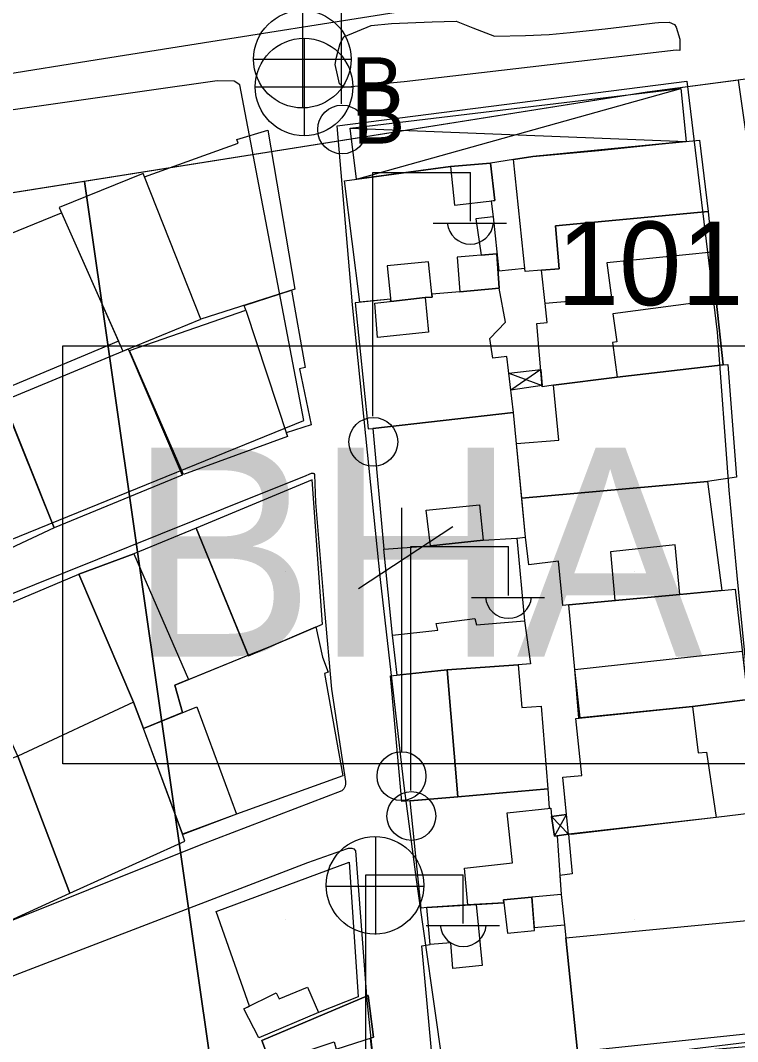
# Model space of a CAD drawing. Extents: x 417997 to 421451, y 4451742 to 4455216.
# Drawn here: x 419471.4 to 419522.8, y 4453584.3 to 4453657.6 of the extents above; entities that cross this region are included whole.
import ezdxf

# ---------------------------------------------------------------- set-up
doc = ezdxf.new("R2010")
doc.units = 0
for name, color, linetype in [('ADAKENARI', 7, 'Continuous'), ('B_Mesken', 7, 'Continuous'), ('B_Sundurma', 7, 'Continuous'), ('B_Teras', 7, 'Continuous'), ('Default', 7, 'Continuous'), ('KALDIRIM', 7, 'Continuous'), ('LJ_SEMBOL', 7, 'Continuous'), ('PL_K_BHA', 7, 'Continuous'), ('PL_TİCK', 7, 'Continuous'), ('S_Elektrik_Diregi', 7, 'Continuous'), ('S_Rogar_Kapagi', 7, 'Continuous'), ('S_Rogar_Kapagi_Buski', 7, 'Continuous'), ('S_Telefon_Diregi', 7, 'Continuous'), ('Sinir_Duvar_tek_tarafa_ait', 7, 'Continuous'), ('TR_TİCK', 7, 'Continuous'), ('TR_YONETIMMERK', 7, 'Continuous'), ('Y_Yol_Kotu', 7, 'Continuous'), ('Yol_Sose', 7, 'Continuous')]:
    doc.layers.add(name, color=color, linetype=linetype)

# ---------------------------------------------------------------- blocks, each defined once
blk = doc.blocks.new('POINT_DISPLAY')
at = {"layer": 'Default'}
blk.add_line((0, 0), (0, 0), dxfattribs=at)

msp = doc.modelspace()

# ---------------------------------------------------------------- linework, layer by layer
at = {"layer": 'ADAKENARI'}
for p, q in [((419599.189, 4453663.287), (419516.33, 4453652.484)), ((419599.189, 4453663.287), (419516.33, 4453652.484)), ((419516.33, 4453652.484), (419362.177, 4453628.003)), ((419516.33, 4453652.484), (419362.177, 4453628.003)), ((419475.941, 4453646.07), (419485.439, 4453579.691)), ((419475.941, 4453646.07), (419485.439, 4453579.691))]:
    msp.add_line(p, q, dxfattribs=at)
at = {"layer": 'B_Mesken'}
for points in [[(419484.288, 4453636.177), (419480.257, 4453646.411), (419486.973, 4453648.814), (419486.871, 4453649.085), (419489.105, 4453649.74), (419491.045, 4453638.34)], [(419517.395, 4453648.763), (419520.071, 4453649.032), (419520.693, 4453643.903), (419509.733, 4453642.874), (419510.009, 4453639.794), (419508.733, 4453639.704), (419507.56, 4453639.596), (419506.725, 4453647.649), (419508.129, 4453647.855), (419512.86, 4453648.288), (419517.395, 4453648.763)], [(419495.696, 4453637.394), (419494.604, 4453646.125), (419502.201, 4453647.138), (419505.091, 4453647.393), (419505.382, 4453644.696), (419505.124, 4453644.666), (419505.269, 4453643.533), (419504.02, 4453643.376), (419504.403, 4453640.778), (419505.529, 4453640.87), (419505.697, 4453638.405), (419502.884, 4453638.153), (419500.872, 4453637.983), (419500.895, 4453637.775), (419500.401, 4453637.74), (419497.926, 4453637.456), (419497.909, 4453637.626)], [(419484.288, 4453636.177), (419480.257, 4453646.411), (419480.17, 4453646.64), (419474.135, 4453644.205), (419478.705, 4453633.894)], [(419478.39, 4453634.604), (419470.078, 4453631.118), (419466.111, 4453640.491), (419474.306, 4453643.821)], [(419509.593, 4453631.454), (419508.796, 4453631.337), (419508.406, 4453635.886), (419509.154, 4453635.948), (419509.011, 4453637.304), (419508.733, 4453639.704), (419510.009, 4453639.794), (419509.733, 4453642.874), (419520.693, 4453643.903), (419520.992, 4453641), (419521.263, 4453637.556), (419521.771, 4453632.914), (419514.17, 4453632.027)], [(419491.377, 4453632.613), (419492.22, 4453628.603), (419490.426, 4453628.016), (419490.505, 4453627.775), (419483.054, 4453625.034), (419479.188, 4453633.947), (419487.522, 4453636.837), (419487.402, 4453637.174), (419490.807, 4453638.264), (419491.782, 4453632.716)], [(419506.741, 4453629.483), (419506.262, 4453633.503), (419505.242, 4453633.379), (419505.042, 4453634.806), (419506.149, 4453635.96), (419505.697, 4453638.405), (419502.884, 4453638.153), (419500.872, 4453637.983), (419500.895, 4453637.775), (419500.401, 4453637.74), (419497.926, 4453637.456), (419497.909, 4453637.626), (419495.379, 4453637.361), (419496.315, 4453628.31), (419496.627, 4453628.329)], [(419473.776, 4453621.219), (419470.128, 4453630.323), (419478.705, 4453633.894), (419479.087, 4453634.05), (419482.967, 4453624.985)], [(419522.731, 4453624.847), (419520.646, 4453624.538), (419507.333, 4453623.328), (419506.955, 4453627.258), (419509.973, 4453627.505), (419509.593, 4453631.454), (419514.17, 4453632.027), (419521.771, 4453632.914), (419522.099, 4453632.94)], [(419465.469, 4453618.562), (419464.089, 4453621.862), (419462.823, 4453624.907), (419461.716, 4453627.46), (419469.939, 4453630.794), (419473.776, 4453621.219), (419470.609, 4453619.731), (419470.06, 4453620.731)], [(419506.96, 4453620.472), (419507.603, 4453620.528), (419506.741, 4453629.483), (419496.627, 4453628.329), (419497.43, 4453619.674), (419500.778, 4453619.915), (419504.56, 4453620.314)], [(419483.97, 4453621.173), (419487.716, 4453612.019), (419493.039, 4453614.305), (419492.278, 4453624.663)], [(419521.672, 4453616.715), (419518.655, 4453616.432), (419510.707, 4453615.682), (419510.267, 4453615.624), (419509.96, 4453618.809), (419507.843, 4453618.549), (419507.603, 4453620.528), (419507.333, 4453623.328), (419520.646, 4453624.538), (419521.688, 4453616.717)], [(419483.97, 4453621.173), (419479.498, 4453619.348), (419475.538, 4453617.879), (419479.478, 4453608.707), (419480.179, 4453606.814), (419482.982, 4453607.944), (419482.422, 4453609.924), (419483.421, 4453610.328), (419487.7, 4453612.059)], [(419498.045, 4453613.504), (419497.43, 4453619.674), (419500.778, 4453619.915), (419504.56, 4453620.314), (419506.96, 4453620.472), (419507.512, 4453614.543), (419507.957, 4453611.448), (419507.077, 4453611.383), (419501.971, 4453611.019), (419498.389, 4453610.635)], [(419466.87, 4453614.222), (419475.538, 4453617.879), (419479.478, 4453608.707), (419471.176, 4453604.82)], [(419511.136, 4453611.043), (419510.707, 4453615.682), (419518.655, 4453616.432), (419522.629, 4453616.805), (419523.546, 4453608.881), (419519.573, 4453608.377), (419511.505, 4453607.56), (419511.136, 4453611.043)], [(419492.559, 4453614.099), (419493.035, 4453611.926), (419493.44, 4453610.85), (419493.167, 4453610.743), (419494.498, 4453603.404), (419486.869, 4453600.664), (419482.994, 4453599.213), (419480.179, 4453606.814), (419482.982, 4453607.944), (419482.422, 4453609.924), (419487.7, 4453612.059), (419489.155, 4453612.637)], [(419501.971, 4453611.019), (419502.738, 4453601.898), (419498.712, 4453601.563), (419497.896, 4453610.582)], [(419502.738, 4453601.898), (419501.971, 4453611.019), (419507.077, 4453611.383), (419507.338, 4453608.302), (419508.723, 4453608.403), (419509.185, 4453602.485)], [(419471.176, 4453604.82), (419474.908, 4453594.987), (419483.156, 4453598.715), (419482.994, 4453599.213), (419480.179, 4453606.814), (419479.478, 4453608.707)], [(419523.841, 4453600.718), (419521.262, 4453600.414), (419510.879, 4453599.21), (419510.68, 4453599.212), (419509.665, 4453599.067), (419509.463, 4453600.486), (419510.539, 4453600.622), (419510.268, 4453603.321), (419511.641, 4453603.427), (419511.206, 4453607.53), (419511.505, 4453607.56), (419519.573, 4453608.377), (419523.546, 4453608.881), (419524.469, 4453600.804)], [(419466.534, 4453591.156), (419474.908, 4453594.987), (419471.176, 4453604.82), (419467.989, 4453603.62), (419468.115, 4453603.317), (419463.803, 4453601.474), (419462.726, 4453601.036)], [(419500.506, 4453593.949), (419500.102, 4453593.901), (419499.314, 4453601.613), (419502.738, 4453601.898), (419509.185, 4453602.485), (419509.301, 4453601.082), (419509.419, 4453601.095), (419509.463, 4453600.486), (419509.665, 4453599.067), (419509.856, 4453599.094), (419510.161, 4453594.894), (419508.041, 4453594.69), (419506.017, 4453594.507), (419506.017, 4453594.507), (419506.042, 4453594.294), (419503.466, 4453594.143)], [(419510.68, 4453599.212), (419510.93, 4453596.379), (419510.061, 4453596.265), (419510.161, 4453594.894), (419510.401, 4453592.724), (419510.497, 4453591.788), (419524.241, 4453593.089), (419524.568, 4453593.059), (419523.649, 4453600.696), (419521.262, 4453600.414)], [(419492.749, 4453586.422), (419488.469, 4453584.605), (419487.385, 4453586.684), (419487.78, 4453586.878), (419485.387, 4453593.683), (419494.931, 4453597.221), (419495.589, 4453587.552)], [(419511.331, 4453583.589), (419500.948, 4453582.668), (419500.146, 4453591.206), (419500.747, 4453591.31), (419500.506, 4453593.949), (419503.466, 4453594.143), (419504.054, 4453594.181), (419506.042, 4453594.294), (419506.017, 4453594.507), (419508.041, 4453594.69), (419508.215, 4453592.524), (419510.401, 4453592.724), (419510.497, 4453591.788)], [(419510.497, 4453591.788), (419524.241, 4453593.089), (419525.213, 4453585.052), (419511.331, 4453583.589)], [(419496.44, 4453584.578), (419497.216, 4453577.839), (419490.782, 4453574.978), (419489.427, 4453578.302), (419489.255, 4453578.237), (419487.411, 4453583.08), (419488.927, 4453583.712), (419488.677, 4453584.411), (419496.313, 4453587.641), (419496.683, 4453584.656)]]:
    msp.add_lwpolyline(points, close=True, dxfattribs=at)
at = {"layer": 'B_Sundurma'}
for p, q in [((419495.478, 4453646.241), (419518.732, 4453652.743)), ((419495.015, 4453649.899), (419519.119, 4453648.936)), ((419506.404, 4453632.314), (419508.787, 4453631.433)), ((419508.689, 4453632.583), (419506.551, 4453631.081)), ((419509.665, 4453599.067), (419510.539, 4453600.622)), ((419509.463, 4453600.486), (419510.68, 4453599.212))]:
    msp.add_line(p, q, dxfattribs=at)
for points in [[(419495.478, 4453646.241), (419495.015, 4453649.899), (419518.732, 4453652.743), (419519.119, 4453648.936), (419508.129, 4453647.855), (419506.725, 4453647.649), (419505.091, 4453647.393), (419502.201, 4453647.138)], [(419506.404, 4453632.314), (419508.689, 4453632.583), (419508.787, 4453631.433), (419506.551, 4453631.081)], [(419509.463, 4453600.486), (419509.665, 4453599.067), (419510.68, 4453599.212), (419510.539, 4453600.622)]]:
    msp.add_lwpolyline(points, close=True, dxfattribs=at)
at = {"layer": 'B_Teras'}
for points in [[(419502.201, 4453647.138), (419502.491, 4453644.359), (419505.382, 4453644.696), (419505.091, 4453647.393)], [(419508.733, 4453639.704), (419510.009, 4453639.794), (419509.733, 4453642.874), (419520.693, 4453643.903), (419520.992, 4453641), (419513.422, 4453640.224), (419513.769, 4453637.718), (419509.011, 4453637.304)], [(419500.401, 4453637.74), (419500.895, 4453637.775), (419500.623, 4453640.307), (419497.674, 4453640.002), (419497.926, 4453637.456)], [(419502.682, 4453640.639), (419502.884, 4453638.153), (419505.697, 4453638.405), (419505.529, 4453640.87)], [(419500.401, 4453637.74), (419500.64, 4453635.251), (419496.976, 4453634.872), (419496.789, 4453637.325)], [(419513.854, 4453636.563), (419514.143, 4453634.554), (419513.84, 4453634.522), (419514.17, 4453632.027), (419521.771, 4453632.914), (419521.263, 4453637.556)], [(419483.054, 4453625.034), (419479.188, 4453633.947), (419487.522, 4453636.837), (419490.505, 4453627.775)], [(419500.778, 4453619.915), (419500.465, 4453622.482), (419504.282, 4453622.861), (419504.56, 4453620.314)], [(419513.692, 4453619.488), (419514.008, 4453615.994), (419518.655, 4453616.432), (419518.325, 4453619.999)], [(419479.478, 4453608.707), (419475.538, 4453617.879), (419479.498, 4453619.348), (419483.421, 4453610.328), (419482.422, 4453609.924), (419482.982, 4453607.944), (419480.179, 4453606.814)], [(419507.077, 4453611.383), (419501.971, 4453611.019), (419498.389, 4453610.635), (419498.045, 4453613.504), (419501.293, 4453613.853), (419501.194, 4453614.346), (419503.963, 4453614.712), (419504.068, 4453614.241), (419507.512, 4453614.543), (419507.957, 4453611.448)], [(419511.426, 4453607.552), (419511.136, 4453611.043), (419523.145, 4453612.35), (419523.546, 4453608.881), (419519.573, 4453608.377), (419511.505, 4453607.56)], [(419480.179, 4453606.814), (419484.004, 4453608.356), (419486.869, 4453600.664), (419482.997, 4453599.205)], [(419511.206, 4453607.53), (419519.573, 4453608.377), (419519.981, 4453605.065), (419520.59, 4453605.11), (419521.262, 4453600.414), (419510.682, 4453599.188), (419510.268, 4453603.321), (419511.641, 4453603.427)], [(419503.466, 4453594.143), (419503.221, 4453596.781), (419506.653, 4453597.168), (419506.28, 4453600.754), (419509.419, 4453601.095), (419509.463, 4453600.486), (419509.665, 4453599.067), (419509.856, 4453599.094), (419510.161, 4453594.894), (419508.041, 4453594.69), (419506.017, 4453594.507), (419506.042, 4453594.294)], [(419500.506, 4453593.949), (419504.054, 4453594.181), (419504.485, 4453589.787), (419502.373, 4453589.591), (419502.243, 4453591.42), (419500.747, 4453591.31)], [(419506.017, 4453594.507), (419506.308, 4453592.11), (419508.233, 4453592.297), (419508.041, 4453594.69)], [(419488.469, 4453584.605), (419487.385, 4453586.684), (419489.715, 4453587.828), (419489.919, 4453587.409), (419491.954, 4453588.243), (419492.749, 4453586.422)], [(419496.313, 4453587.641), (419488.677, 4453584.411), (419488.927, 4453583.712), (419489.26, 4453582.784), (419493.859, 4453584.323), (419494.008, 4453583.792), (419496.683, 4453584.656)]]:
    msp.add_lwpolyline(points, close=True, dxfattribs=at)
at = {"layer": 'KALDIRIM'}
for p, q in [((419476.858, 4453654.822), (419515.113, 4453660.898)), ((419476.858, 4453654.822), (419515.113, 4453660.898)), ((419359.775, 4453636.227), (419476.858, 4453654.822)), ((419359.775, 4453636.227), (419476.858, 4453654.822))]:
    msp.add_line(p, q, dxfattribs=at)
at = {"layer": 'LJ_SEMBOL'}
msp.add_lwpolyline([(419474.393, 4453634.277), (419524.393, 4453634.277), (419524.393, 4453604.277), (419474.393, 4453604.277), (419474.393, 4453634.277), (419524.393, 4453634.277)], dxfattribs=at)
msp.add_lwpolyline([(419474.393, 4453634.277), (419524.393, 4453634.277), (419524.393, 4453604.277), (419474.393, 4453604.277), (419474.393, 4453634.277), (419524.393, 4453634.277)], dxfattribs=at)
at = {"layer": 'PL_K_BHA'}
msp.add_lwpolyline([(419522.884, 4453653.339), (419516.33, 4453652.484), (419475.941, 4453646.07), (419485.439, 4453579.691), (419505.472, 4453582.115), (419532.607, 4453585.398), (419522.884, 4453653.339)], dxfattribs=at)
msp.add_lwpolyline([(419522.884, 4453653.339), (419516.33, 4453652.484), (419475.941, 4453646.07), (419485.439, 4453579.691), (419505.472, 4453582.115), (419532.607, 4453585.398), (419522.884, 4453653.339)], dxfattribs=at)
at = {"layer": 'PL_TİCK'}
msp.add_lwpolyline([(419475.941, 4453646.07), (419362.177, 4453628.003), (419353.743, 4453616.538), (419359.858, 4453574.567), (419371.227, 4453565.872), (419485.439, 4453579.691), (419475.941, 4453646.07)], dxfattribs=at)
msp.add_lwpolyline([(419475.941, 4453646.07), (419362.177, 4453628.003), (419353.743, 4453616.538), (419359.858, 4453574.567), (419371.227, 4453565.872), (419485.439, 4453579.691), (419475.941, 4453646.07)], dxfattribs=at)
at = {"layer": 'S_Elektrik_Diregi'}
for p, q in [((419494.397, 4453651.632), (419494.397, 4453669.132)), ((419496.635, 4453629.213), (419496.635, 4453646.713)), ((419496.635, 4453646.713), (419503.635, 4453646.713)), ((419503.635, 4453643.213), (419503.635, 4453646.713)), ((419500.975, 4453643.073), (419506.225, 4453643.073)), ((419499.368, 4453602.36), (419499.368, 4453619.86)), ((419499.368, 4453619.86), (419506.368, 4453619.86)), ((419506.368, 4453616.36), (419506.368, 4453619.86)), ((419503.708, 4453616.22), (419508.958, 4453616.22)), ((419496.127, 4453578.804), (419496.127, 4453596.304)), ((419496.127, 4453596.304), (419503.127, 4453596.304)), ((419503.127, 4453592.804), (419503.127, 4453596.304)), ((419500.467, 4453592.664), (419505.717, 4453592.664))]:
    msp.add_line(p, q, dxfattribs=at)
for centre in [(419494.433, 4453649.797), (419496.671, 4453627.378), (419499.404, 4453600.525)]:
    msp.add_circle(centre, 1.75, dxfattribs=at)
for centre in [(419503.636, 4453643.226), (419506.369, 4453616.373), (419503.128, 4453592.817)]:
    msp.add_arc(centre, 1.658, 184.83843, 355.14641, dxfattribs=at)
at = {"layer": 'S_Rogar_Kapagi'}
for p, q in [((419496.843, 4453592.025), (419496.843, 4453599.025)), ((419493.273, 4453595.49), (419500.273, 4453595.49))]:
    msp.add_line(p, q, dxfattribs=at)
msp.add_circle((419496.79, 4453595.553), 3.5, dxfattribs=at)
at = {"layer": 'S_Rogar_Kapagi_Buski'}
for p, q in [((419491.584, 4453658.343), (419491.584, 4453651.343)), ((419491.704, 4453656.353), (419491.704, 4453649.353)), ((419488.084, 4453654.843), (419495.084, 4453654.843)), ((419488.204, 4453652.853), (419495.204, 4453652.853))]:
    msp.add_line(p, q, dxfattribs=at)
for centre in [(419491.584, 4453654.843), (419491.704, 4453652.853)]:
    msp.add_circle(centre, 3.5, dxfattribs=at)
at = {"layer": 'S_Telefon_Diregi'}
for p, q in [((419498.731, 4453605.139), (419498.731, 4453622.639)), ((419495.615, 4453616.864), (419502.371, 4453621.309))]:
    msp.add_line(p, q, dxfattribs=at)
msp.add_circle((419498.696, 4453603.389), 1.754, dxfattribs=at)
at = {"layer": 'Sinir_Duvar_tek_tarafa_ait'}
msp.add_lwpolyline([(419505.269, 4453643.533), (419505.686, 4453639.643), (419507.535, 4453639.837)], dxfattribs=at)
at = {"layer": 'TR_TİCK'}
msp.add_lwpolyline([(419359.858, 4453574.567), (419371.227, 4453565.872), (419485.439, 4453579.691), (419475.941, 4453646.07), (419362.177, 4453628.003), (419353.743, 4453616.538), (419359.858, 4453574.567)], dxfattribs=at)
msp.add_lwpolyline([(419359.858, 4453574.567), (419371.227, 4453565.872), (419485.439, 4453579.691), (419475.941, 4453646.07), (419362.177, 4453628.003), (419353.743, 4453616.538), (419359.858, 4453574.567)], dxfattribs=at)
at = {"layer": 'Yol_Sose'}
msp.add_lwpolyline([(419518.412, 4453655.501), (419498.887, 4453653.22), (419494.583, 4453652.816), (419494.256, 4453653.065), (419494.097, 4453653.722), (419493.939, 4453654.46), (419494.025, 4453654.978), (419494.307, 4453655.96), (419494.557, 4453656.449), (419496.509, 4453657.254), (419497.99, 4453657.406), (419500.895, 4453657.52), (419502.621, 4453657.562), (419503.823, 4453657.088), (419505.379, 4453656.503), (419507.599, 4453656.54), (419509.298, 4453656.609), (419510.806, 4453656.761), (419513.301, 4453657.015), (419515.111, 4453657.247), (419516.866, 4453657.452), (419517.14, 4453657.477), (419517.908, 4453657.499), (419518.29, 4453657.332), (419518.398, 4453657.14), (419518.665, 4453656.291), (419518.658, 4453655.472)], close=True, dxfattribs=at)
for points in [[(419431.114, 4453604.27), (419491.696, 4453628.906), (419487.104, 4453653.015), (419486.696, 4453653.264), (419485.465, 4453653.301), (419417.675, 4453643.646), (419417.399, 4453643.348), (419417.259, 4453643.049), (419417.227, 4453642.422), (419422.936, 4453627.856), (419447.934, 4453637.013)], [(419495.168, 4453637.216), (419494.07, 4453650.067), (419519.161, 4453653.26), (419521.351, 4453635.245)], [(419498.885, 4453602.693), (419497.195, 4453617.511), (419496.132, 4453627.823), (419495.168, 4453637.216)], [(419521.351, 4453635.245), (419522.191, 4453623.915), (419522.763, 4453617.792), (419523.686, 4453608.338)], [(419437.524, 4453587.575), (419432.347, 4453600.026), (419432.351, 4453600.131), (419432.41, 4453600.255), (419432.532, 4453600.356), (419444.653, 4453605.702), (419470.069, 4453616.218), (419488.264, 4453623.541), (419491.688, 4453624.901), (419492.24, 4453625.135), (419492.364, 4453625.135), (419492.411, 4453625.1), (419492.442, 4453625.029), (419492.53, 4453623.035)], [(419492.53, 4453623.035), (419493.17, 4453615.275), (419493.673, 4453609.625), (419494.683, 4453603.005), (419494.67, 4453602.828), (419494.657, 4453602.664), (419494.557, 4453602.488), (419494.417, 4453602.324), (419484.303, 4453598.456), (419468.152, 4453592.008), (419453.327, 4453585.331), (419440.885, 4453580.15), (419440.647, 4453580.081), (419440.527, 4453580.126), (419437.524, 4453587.575)], [(419523.686, 4453608.338), (419525.694, 4453591.513), (419526.321, 4453585.46), (419526.405, 4453584.817), (419526.403, 4453584.726), (419526.367, 4453584.55), (419526.304, 4453584.44), (419526.176, 4453584.326), (419525.905, 4453584.177), (419507.254, 4453582.568), (419502.384, 4453582.107), (419502.225, 4453582.119), (419502.042, 4453582.179), (419501.817, 4453582.338), (419501.739, 4453582.454), (419501.74, 4453582.467), (419501.672, 4453582.665), (419499.777, 4453595.974)], [(419499.777, 4453595.974), (419498.885, 4453602.693)], [(419447.236, 4453564.648), (419442.224, 4453575.777), (419441.957, 4453576.346), (419441.875, 4453576.595), (419441.854, 4453576.738), (419441.868, 4453576.856), (419441.913, 4453576.917), (419441.992, 4453576.994), (419446.196, 4453578.828), (419454.083, 4453582.068), (419470.997, 4453589.118), (419491.98, 4453597.189), (419494.82, 4453598.199), (419494.885, 4453598.208), (419495.142, 4453598.221), (419495.27, 4453598.171), (419495.386, 4453598.016)], [(419495.386, 4453598.016), (419496.208, 4453587.28)], [(419496.208, 4453587.28), (419497.105, 4453578.869), (419497.163, 4453578.073), (419497.159, 4453577.844), (419497.129, 4453577.508), (419497.091, 4453577.309), (419496.976, 4453577.116), (419496.873, 4453577.023), (419487.541, 4453573.335), (419476.495, 4453569.16), (419458.508, 4453561.803), (419450.514, 4453558.42), (419450.296, 4453558.377), (419450.187, 4453558.385), (419450.069, 4453558.402), (419449.943, 4453558.54), (419447.236, 4453564.648)]]:
    msp.add_lwpolyline(points, dxfattribs=at)

# ---------------------------------------------------------------- block references
at = {"layer": 'TR_YONETIMMERK', "xscale": 0.1, "yscale": 0.10000000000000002}
for p in [(419490.38, 4453643.088), (419490.38, 4453643.088), (419515.38, 4453643.088), (419515.38, 4453643.088), (419490.38, 4453618.088), (419490.38, 4453618.088), (419515.38, 4453618.088), (419515.38, 4453618.088), (419490.38, 4453593.088), (419490.38, 4453593.088), (419515.38, 4453593.088), (419515.38, 4453593.088)]:
    msp.add_blockref('POINT_DISPLAY', p, dxfattribs=at)

# ---------------------------------------------------------------- texts
at = {"layer": 'LJ_SEMBOL'}
msp.add_text('BHA', height=15, dxfattribs=at).set_placement((419479.094, 4453611.97))
msp.add_text('BHA', height=15, dxfattribs=at).set_placement((419479.094, 4453611.97))
at = {"layer": 'S_Rogar_Kapagi_Buski'}
for p in [(419495.084, 4453650.779), (419495.204, 4453648.789)]:
    msp.add_text('B', height=4.2, dxfattribs=at).set_placement(p)
at = {"layer": 'Y_Yol_Kotu'}
msp.add_text('101.30', height=6, dxfattribs=at).set_placement((419509.845, 4453637.191))

doc.saveas('drawing.dxf')
